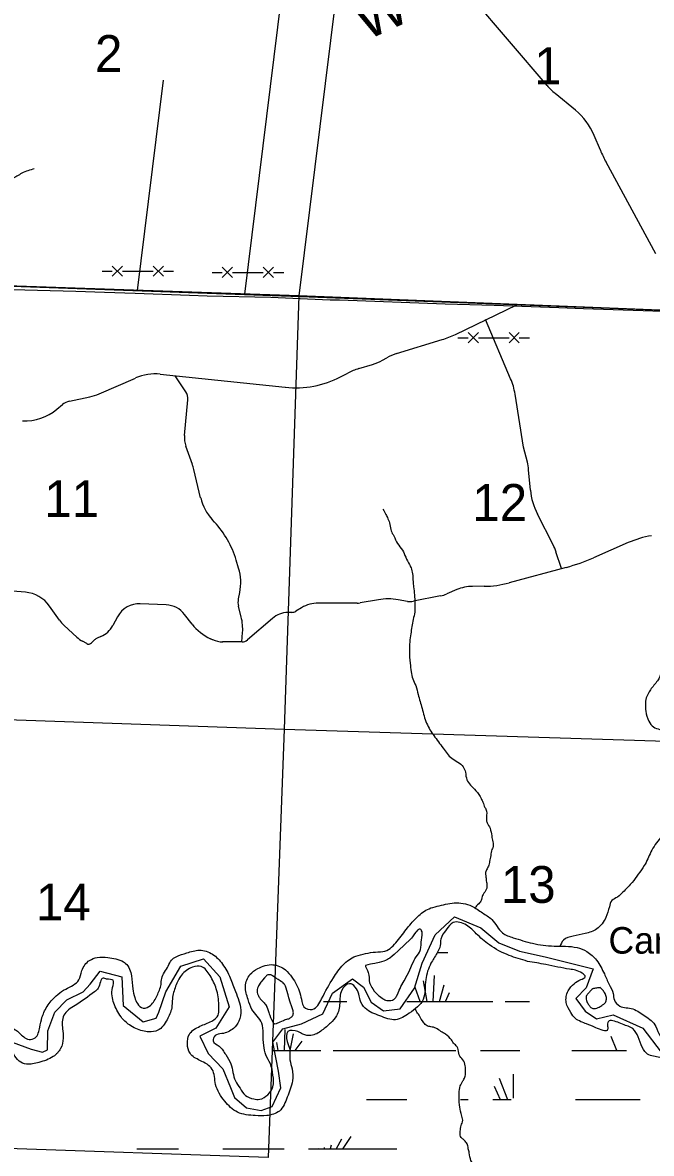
# Model space of a CAD drawing. Extents: x 1219626 to 1426462, y 456797 to 752399.
# Drawn here: x 1270748 to 1278433, y 613588 to 627414 of the extents above; entities that cross this region are included whole.
import ezdxf

# ---------------------------------------------------------------- set-up
doc = ezdxf.new("R2010")
doc.units = 0
for name, color, linetype in [('Geographic Features Text', 7, 'Continuous'), ('Lakes and Ponds', 7, 'Continuous'), ('Local Roads Paved', 7, 'Continuous'), ('Masks', 7, 'Continuous'), ('Narrow River Creek and Branch and Slough', 7, 'Continuous'), ('Narrow River Creek and Branch and Slough Text', 7, 'Continuous'), ('Section Lines', 7, 'Continuous'), ('Section Numbers', 7, 'Continuous'), ('State Routes Highway Center Lines', 7, 'Continuous'), ('Swamps', 7, 'Continuous'), ('Uninventoried Roads and Features', 7, 'Continuous')]:
    doc.layers.add(name, color=color, linetype=linetype)

msp = doc.modelspace()

# ---------------------------------------------------------------- linework, layer by layer
at = {"layer": 'Lakes and Ponds'}
msp.add_line((1277808, 615616), (1277799, 615613), dxfattribs=at)
for points in [[(1274938, 615886), (1274940, 615873), (1274944, 615865), (1274952, 615849), (1274962, 615824), (1274967, 615812), (1274971, 615801), (1274977, 615783), (1274980, 615767), (1274983, 615739), (1274985, 615697), (1274989, 615676), (1274991, 615666), (1274995, 615656), (1275002, 615642), (1275015, 615617), (1275027, 615599), (1275046, 615573), (1275068, 615547), (1275081, 615534), (1275103, 615514), (1275121, 615500), (1275148, 615481), (1275161, 615473), (1275175, 615466), (1275183, 615463), (1275199, 615459), (1275214, 615457), (1275227, 615456), (1275239, 615457), (1275250, 615459), (1275268, 615463), (1275280, 615469), (1275288, 615474), (1275299, 615483), (1275308, 615494), (1275318, 615510), (1275332, 615539), (1275351, 615583), (1275361, 615605), (1275372, 615627), (1275411, 615697), (1275449, 615768), (1275471, 615813), (1275501, 615881), (1275532, 615950), (1275541, 615965), (1275558, 615990), (1275586, 616028), (1275598, 616047), (1275603, 616058), (1275608, 616069), (1275611, 616082), (1275616, 616105), (1275618, 616139), (1275620, 616174), (1275622, 616193), (1275628, 616228), (1275631, 616254), (1275633, 616273), (1275632, 616286), (1275630, 616296), (1275625, 616309), (1275622, 616315), (1275618, 616321), (1275614, 616324), (1275607, 616328), (1275601, 616329), (1275594, 616328), (1275588, 616325), (1275582, 616321), (1275576, 616317), (1275565, 616306), (1275556, 616294), (1275539, 616272), (1275513, 616236), (1275501, 616221), (1275495, 616214), (1275489, 616208), (1275415, 616138), (1275342, 616069), (1275290, 616021), (1275263, 615998), (1275235, 615976), (1275220, 615965), (1275207, 615957), (1275183, 615945), (1275164, 615937), (1275136, 615928), (1275106, 615920), (1275052, 615910), (1275026, 615906), (1274999, 615900), (1274969, 615893), (1274938, 615886)], [(1273851, 615177), (1273894, 615196), (1273937, 615214), (1273948, 615219), (1273990, 615231), (1274001, 615235), (1274008, 615238), (1274020, 615244), (1274026, 615248), (1274032, 615252), (1274037, 615256), (1274041, 615261), (1274044, 615265), (1274049, 615274), (1274053, 615282), (1274055, 615290), (1274056, 615296), (1274057, 615308), (1274056, 615317), (1274055, 615331), (1274052, 615343), (1274040, 615380), (1274020, 615435), (1274002, 615490), (1273992, 615525), (1273978, 615579), (1273970, 615606), (1273965, 615619), (1273960, 615633), (1273956, 615641), (1273952, 615649), (1273947, 615656), (1273942, 615662), (1273932, 615672), (1273923, 615681), (1273914, 615687), (1273897, 615699), (1273870, 615715), (1273843, 615732), (1273821, 615747), (1273803, 615758), (1273790, 615765), (1273780, 615769), (1273773, 615771), (1273768, 615772), (1273760, 615772), (1273752, 615771), (1273747, 615770), (1273738, 615766), (1273730, 615761), (1273724, 615755), (1273713, 615744), (1273704, 615735), (1273681, 615706), (1273670, 615692), (1273660, 615680), (1273653, 615669), (1273640, 615650), (1273632, 615636), (1273627, 615625), (1273620, 615608), (1273615, 615591), (1273614, 615580), (1273614, 615570), (1273614, 615561), (1273616, 615553), (1273619, 615539), (1273623, 615529), (1273630, 615514), (1273637, 615500), (1273642, 615492), (1273653, 615478), (1273663, 615466), (1273701, 615428), (1273709, 615418), (1273716, 615410), (1273724, 615398), (1273727, 615392), (1273730, 615385), (1273736, 615372), (1273744, 615348), (1273756, 615312), (1273762, 615294), (1273768, 615276), (1273778, 615251), (1273786, 615233), (1273799, 615207), (1273814, 615181), (1273815, 615178), (1273817, 615176), (1273822, 615174), (1273827, 615172), (1273832, 615171), (1273851, 615177)]]:
    msp.add_lwpolyline(points, dxfattribs=at)
for points in [[(1284989, 617156), (1284997, 616940), (1284977, 616886), (1284810, 616759), (1284634, 616621), (1284441, 616387), (1284423, 616282), (1284493, 616159), (1284567, 616161), (1284631, 616185), (1284687, 616129), (1284736, 615977), (1284720, 615808), (1284639, 615704), (1284559, 615663), (1284463, 615663), (1284359, 615655), (1284206, 615559), (1284182, 615471), (1284142, 615350), (1284110, 615302), (1284046, 615238), (1283941, 615182), (1283850, 615158), (1283782, 615081), (1283682, 614975), (1283499, 614849), (1283350, 614772), (1283123, 614708), (1283002, 614708), (1282826, 614756), (1282681, 614820), (1282585, 614844), (1282489, 614772), (1282446, 614738), (1282368, 614700), (1282316, 614688), (1282224, 614668), (1282120, 614668), (1282039, 614724), (1281983, 614820), (1281895, 614780), (1281823, 614660), (1281710, 614483), (1281622, 614371), (1281518, 614258), (1281397, 614218), (1281277, 614202), (1281109, 614258), (1281012, 614306), (1280857, 614451), (1280812, 614507), (1280758, 614551), (1280655, 614516), (1280682, 614421), (1280613, 614325), (1280402, 614162), (1280250, 614090), (1280146, 614066), (1280027, 614073), (1279825, 614180), (1279661, 614306), (1279474, 614318), (1279351, 614355), (1279183, 614515), (1279151, 614636), (1279030, 614708), (1278854, 614724), (1278701, 614724), (1278517, 614764), (1278372, 614812), (1278308, 614917), (1278182, 615129), (1278117, 615152), (1278041, 615183), (1277906, 615198), (1277898, 615142), (1277898, 615101), (1277753, 615125), (1277640, 615171), (1277505, 615238), (1277449, 615310), (1277392, 615431), (1277416, 615575), (1277489, 615663), (1277569, 615712), (1277625, 615748), (1277585, 615792), (1277432, 615840), (1277144, 615896), (1276919, 615936)], [(1273406, 614385), (1273471, 614297), (1273573, 614253), (1273647, 614249), (1273744, 614305), (1273808, 614402), (1273808, 614546), (1273776, 614683), (1273722, 614791), (1273695, 614907), (1273687, 615052), (1273671, 615180), (1273551, 615349), (1273503, 615469), (1273471, 615630), (1273527, 615774), (1273623, 615847), (1273808, 615895), (1273960, 615831), (1274040, 615742), (1274137, 615550), (1274161, 615445), (1274185, 615381), (1274289, 615349), (1274402, 615477), (1274546, 615734), (1274666, 615895), (1274819, 615999), (1274940, 616031), (1275062, 616050), (1275177, 616061), (1275326, 616183), (1275452, 616344), (1275574, 616481), (1275715, 616580), (1275814, 616609), (1276023, 616650), (1276238, 616611), (1276368, 616529), (1276482, 616447), (1276614, 616283), (1276744, 616225), (1276980, 616157), (1277244, 616122), (1277524, 616104), (1277644, 616056), (1277762, 615950), (1277858, 615782), (1277917, 615654), (1277965, 615542), (1277981, 615461), (1278046, 615389), (1278205, 615355), (1278285, 615313), (1278358, 615267), (1278487, 615140), (1278543, 615020), (1278688, 614948), (1278912, 614891), (1279105, 614875), (1279256, 614810), (1279313, 614723), (1279333, 614665), (1279371, 614608), (1279516, 614547), (1279602, 614474), (1279714, 614467), (1279811, 614458), (1279947, 614353), (1280004, 614305), (1280084, 614268), (1280157, 614276), (1280236, 614313), (1280325, 614329), (1280414, 614383), (1280437, 614406), (1280491, 614623), (1280666, 614742), (1280766, 614723), (1280876, 614658), (1281023, 614546), (1281208, 614432), (1281280, 614426), (1281372, 614474), (1281480, 614602), (1281560, 614667), (1281658, 614703), (1281697, 614845), (1281765, 614940), (1281881, 615028), (1282026, 614988)], [(1276919, 615936), (1276694, 616009), (1276453, 616137), (1276293, 616274), (1276173, 616378), (1276012, 616410), (1275924, 616322), (1275860, 616209), (1275852, 616129), (1275811, 616033), (1275739, 615912), (1275675, 615712), (1275643, 615471), (1275474, 615302), (1275306, 615222), (1275113, 615270), (1274936, 615362), (1274873, 615463), (1274857, 615535), (1274744, 615663), (1274648, 615583), (1274624, 615423), (1274584, 615270), (1274511, 615182), (1274407, 615093), (1274271, 615029), (1274174, 615045), (1274110, 615077), (1273990, 615077), (1273982, 614957), (1274012, 614864), (1274016, 614730), (1274042, 614623), (1274046, 614475), (1273982, 614274), (1273886, 614106), (1273733, 614050), (1273592, 614050), (1273375, 614092), (1273218, 614226), (1273107, 614432), (1273066, 614615), (1272915, 614724), (1272794, 614812), (1272762, 614925), (1272786, 615045), (1272915, 615142), (1273059, 615206), (1273139, 615278), (1273147, 615350), (1273147, 615406), (1273115, 615599), (1273039, 615761), (1272931, 615872), (1272826, 615864), (1272690, 615768), (1272618, 615631), (1272578, 615479), (1272570, 615366), (1272513, 615222), (1272401, 615093), (1272291, 615074), (1272215, 615085), (1272054, 615158), (1271951, 615257), (1271864, 615425), (1271847, 615615), (1271855, 615704), (1271775, 615720), (1271733, 615730), (1271672, 615608), (1271626, 615562), (1271390, 615398), (1271252, 615276), (1271236, 615109), (1271244, 614997), (1271212, 614869), (1271123, 614772), (1270947, 614700), (1270794, 614680), (1270706, 614716), (1270570, 614885), (1270369, 614885), (1270297, 614756), (1270209, 614628), (1270080, 614523), (1269880, 614491), (1269777, 614491), (1269468, 614392), (1269278, 614218), (1269182, 614025)], [(1267721, 614996), (1267620, 614981), (1267488, 614947), (1267387, 614905), (1267392, 614851), (1267486, 614790), (1267540, 614687), (1267569, 614652), (1267627, 614597), (1267730, 614518), (1267788, 614409), (1267817, 614393), (1267881, 614331), (1267865, 614273), (1267841, 614201), (1267880, 614114), (1267929, 614082), (1267954, 614056), (1268098, 613968), (1268130, 613920), (1268178, 613834), (1268258, 613827), (1268308, 613815), (1268419, 613799), (1268556, 613807), (1268676, 613856), (1268766, 613930), (1268793, 613983), (1268827, 614025), (1268957, 614104), (1269014, 614185), (1269045, 614289), (1269117, 614393), (1269246, 614522), (1269519, 614658), (1269655, 614707), (1269759, 614715), (1269876, 614720), (1269941, 614735), (1270048, 614827), (1270104, 614915), (1270197, 614999), (1270265, 615060), (1270377, 615124), (1270514, 615140), (1270658, 615100), (1270762, 615012), (1270827, 614980), (1270901, 615001), (1270958, 615131), (1270985, 615249), (1271008, 615310), (1271099, 615453), (1271275, 615597), (1271436, 615710), (1271473, 615822), (1271566, 615948), (1271661, 615983), (1271790, 615983), (1271981, 615929), (1272006, 615911), (1272078, 615758), (1272094, 615598), (1272119, 615493), (1272151, 615421), (1272223, 615365), (1272311, 615397), (1272391, 615518), (1272440, 615654), (1272448, 615726), (1272528, 615879), (1272568, 615951), (1272624, 615991), (1272756, 616039), (1272909, 616072), (1273069, 616023), (1273190, 615903), (1273286, 615734), (1273350, 615566), (1273415, 615341), (1273390, 615204), (1273326, 615116), (1273182, 615052), (1273102, 615028), (1273077, 614964), (1273150, 614899), (1273230, 614795), (1273294, 614683), (1273318, 614578), (1273350, 614474), (1273406, 614385)], [(1277799, 615613), (1277750, 615608), (1277706, 615592), (1277675, 615559), (1277647, 615528), (1277634, 615485), (1277650, 615433), (1277673, 615395), (1277701, 615367), (1277734, 615359), (1277796, 615377)], [(1277796, 615377), (1277837, 615403), (1277865, 615426), (1277881, 615462), (1277881, 615505), (1277860, 615556), (1277832, 615590), (1277808, 615616)]]:
    msp.add_spline(points, degree=3, dxfattribs=at)
at = {"layer": 'Local Roads Paved'}
msp.add_lwpolyline([(1270301, 624157), (1271399, 624130), (1271749, 624116), (1272122, 624105), (1272788, 624082), (1273003, 624073), (1273781, 624056), (1274229, 624037), (1274505, 624023), (1274623, 624024), (1275912, 623975), (1276513, 623958), (1277303, 623929), (1277602, 623919), (1278696, 623882)], dxfattribs=at)
at = {"layer": 'Masks'}
msp.add_lwpolyline([(1267476, 624303), (1268911, 624251), (1274139, 624066), (1279219, 623873)], dxfattribs=at)
at = {"layer": 'Narrow River Creek and Branch and Slough'}
for points in [[(1270891, 625626), (1270738, 625571), (1270619, 625508), (1270522, 625487), (1270418, 625438), (1270313, 625383), (1270195, 625327), (1269972, 625236), (1269861, 625194), (1269714, 625194), (1269533, 625174), (1269352, 625160), (1269185, 625090), (1269025, 625027), (1268976, 624965), (1268969, 624895), (1268949, 624846), (1268844, 624853), (1268719, 624909), (1268531, 624930), (1268357, 624972), (1268155, 625013), (1267988, 624999), (1267758, 624944), (1267570, 624853), (1267417, 624790), (1267236, 624714), (1267132, 624665), (1267034, 624686), (1266874, 624735), (1266763, 624749), (1266588, 624721), (1266456, 624693), (1266365, 624687)], [(1282574, 622396), (1282394, 622216), (1282202, 622055), (1282060, 621962), (1281893, 621801), (1281744, 621671), (1281602, 621529), (1281342, 621380), (1281144, 621256), (1281039, 621151), (1280915, 621139), (1280729, 621052), (1280494, 620978), (1280302, 620947), (1280172, 620872), (1280024, 620748), (1279869, 620711), (1279665, 620581), (1279547, 620550), (1279361, 620414), (1279231, 620303), (1279139, 620278), (1278965, 620241), (1278860, 620179), (1278798, 620036), (1278749, 619906), (1278674, 619819), (1278588, 619702), (1278544, 619578), (1278551, 619473), (1278507, 619367), (1278421, 619256), (1278371, 619157), (1278365, 618996), (1278402, 618871), (1278458, 618803), (1278538, 618772), (1278736, 618741), (1278854, 618753), (1278959, 618716), (1279058, 618648), (1279102, 618623), (1279244, 618611), (1279331, 618611), (1279405, 618524), (1279417, 618369), (1279423, 618252), (1279380, 618152), (1279275, 618103), (1279151, 618072), (1279095, 618004), (1279046, 617899), (1278972, 617824), (1278891, 617719), (1278823, 617657), (1278668, 617552), (1278544, 617446), (1278427, 617273), (1278346, 617106), (1278272, 617001), (1278198, 616901), (1278099, 616796), (1278018, 616722), (1277950, 616679), (1277919, 616604), (1277876, 616474), (1277766, 616332), (1277624, 616276), (1277476, 616245), (1277358, 616196), (1277314, 616117)], [(1275152, 621466), (1275187, 621401), (1275212, 621348), (1275237, 621278), (1275252, 621198), (1275284, 621138), (1275330, 621043), (1275390, 620965), (1275430, 620877), (1275477, 620787), (1275500, 620732), (1275517, 620652), (1275520, 620582), (1275527, 620517), (1275537, 620417), (1275542, 620314), (1275540, 620206), (1275522, 620116), (1275492, 619940), (1275480, 619840), (1275475, 619730), (1275485, 619580), (1275497, 619477), (1275517, 619390), (1275552, 619307), (1275582, 619199), (1275630, 619029), (1275655, 618936), (1275727, 618766), (1275772, 618698), (1275888, 618543), (1275993, 618420), (1276068, 618373), (1276133, 618315), (1276160, 618247), (1276178, 618157), (1276223, 618092), (1276288, 618022), (1276353, 617925), (1276373, 617882), (1276398, 617819), (1276418, 617774), (1276416, 617672), (1276426, 617631), (1276461, 617563), (1276481, 617470), (1276494, 617398), (1276494, 617325), (1276484, 617305), (1276469, 617230), (1276456, 617157), (1276441, 617100), (1276419, 617055), (1276406, 617010), (1276411, 616965), (1276414, 616922), (1276421, 616890), (1276414, 616814), (1276376, 616754), (1276364, 616729), (1276356, 616692), (1276334, 616652), (1276286, 616602), (1276278, 616589)], [(1276660, 611986), (1276693, 612014), (1276717, 612072), (1276738, 612134), (1276746, 612159), (1276722, 612275), (1276673, 612357), (1276652, 612444), (1276661, 612539), (1276685, 612633), (1276698, 612691), (1276685, 612761), (1276652, 612811), (1276628, 612856), (1276628, 612914), (1276644, 612951), (1276632, 613001), (1276595, 613017), (1276562, 613021), (1276553, 613050), (1276537, 613083), (1276504, 613091), (1276487, 613091), (1276475, 613112), (1276471, 613157), (1276483, 613199), (1276487, 613236), (1276475, 613277), (1276421, 613306), (1276360, 613347), (1276302, 613409), (1276228, 613500), (1276207, 613595), (1276195, 613644), (1276190, 613681), (1276166, 613727), (1276133, 613760), (1276108, 613784), (1276096, 613809), (1276100, 613875), (1276112, 613945), (1276125, 613974), (1276125, 614011), (1276108, 614077), (1276087, 614181), (1276083, 614321), (1276096, 614412), (1276129, 614473), (1276153, 614519), (1276162, 614581), (1276129, 614731), (1276083, 614793), (1276067, 614876), (1276026, 614925), (1275988, 614975), (1275918, 615045), (1275861, 615078), (1275799, 615119), (1275737, 615136), (1275692, 615148), (1275650, 615185), (1275593, 615276), (1275560, 615330), (1275547, 615355)]]:
    msp.add_spline(points, degree=3, dxfattribs=at)
at = {"layer": 'Section Lines'}
for p, q in [((1274810, 629619), (1274122, 624072)), ((1274122, 624072), (1268904, 624252)), ((1274122, 624072), (1273945, 618776)), ((1279548, 623860), (1274122, 624072)), ((1268719, 618957), (1273945, 618776)), ((1273945, 618776), (1273750, 613537)), ((1273945, 618776), (1279332, 618605)), ((1273750, 613537), (1268525, 613717))]:
    msp.add_line(p, q, dxfattribs=at)
at = {"layer": 'State Routes Highway Center Lines'}
msp.add_lwpolyline([(1270462, 615003), (1270852, 614864), (1270991, 614827), (1271052, 614853), (1271056, 615086), (1271143, 615316), (1271290, 615465), (1271490, 615565), (1271574, 615655), (1271697, 615816), (1271960, 615745), (1271975, 615396), (1272222, 615197), (1272380, 615242), (1272414, 615315), (1272500, 615565), (1272680, 615876), (1272957, 615966), (1273160, 615745), (1273272, 615381), (1273111, 615118), (1272916, 615021), (1273014, 614811), (1273194, 614623), (1273287, 614394), (1273336, 614270), (1273483, 614143), (1273663, 614113), (1273800, 614162), (1273906, 614390), (1273877, 614595), (1273808, 614947), (1273928, 615112), (1274155, 615170), (1274417, 615295), (1274534, 615546), (1274778, 615723), (1274916, 615621), (1275010, 615437), (1275160, 615329), (1275363, 615355), (1275538, 615608), (1275631, 615912), (1275790, 616259), (1276025, 616479), (1276347, 616344), (1276568, 616164), (1276823, 616059), (1277135, 615992), (1277723, 615845), (1277636, 615613), (1277510, 615481), (1277622, 615327), (1277761, 615234), (1277967, 615282), (1278327, 615117), (1278553, 614826)], dxfattribs=at)
at = {"layer": 'Swamps'}
for p, q in [((1275694, 615445), (1275648, 615699)), ((1275765, 615445), (1275782, 615761)), ((1275609, 615445), (1275544, 615617)), ((1275842, 615445), (1275900, 615649)), ((1275918, 615445), (1275967, 615554)), ((1275444, 615445), (1276494, 615445)), ((1276644, 615445), (1276944, 615445)), ((1274017, 614845), (1274060, 615051)), ((1278009, 614846), (1277943, 615019)), ((1274079, 614844), (1274163, 614958)), ((1274544, 614845), (1276044, 614845)), ((1277844, 614845), (1278129, 614845)), ((1276573, 614508), (1276676, 614245)), ((1276513, 614411), (1276583, 614245)), ((1277844, 614245), (1278294, 614245)), ((1273194, 613645), (1273644, 613645)), ((1273644, 613645), (1273944, 613645))]:
    msp.add_line(p, q, dxfattribs=at)
for points in [[(1275818, 616045), (1275944, 616045)], [(1274427, 615445), (1274710, 615445)], [(1273950, 614845), (1273955, 615102)], [(1273810, 614845), (1274394, 614845)], [(1273872, 614845), (1273856, 614945)], [(1276344, 614845), (1276824, 614845)], [(1277462, 614845), (1277844, 614845)], [(1276742, 614556), (1276742, 614263)], [(1274951, 614245), (1275444, 614245)], [(1276099, 614245), (1276194, 614245)], [(1276494, 614245), (1276721, 614245)], [(1277505, 614245), (1277844, 614245)], [(1274645, 613762), (1274582, 613644)], [(1274761, 613795), (1274661, 613646)], [(1272144, 613645), (1272653, 613645)], [(1274244, 613645), (1274391, 613645)], [(1274362, 613650), (1274363, 613645)], [(1274394, 613645), (1275321, 613645)], [(1274435, 613658), (1274435, 613645)], [(1274518, 613690), (1274508, 613645)]]:
    msp.add_lwpolyline(points, dxfattribs=at)
at = {"layer": 'Uninventoried Roads and Features'}
for p, q in [((1277158, 626645), (1275909, 628106)), ((1273910, 627739), (1273460, 624093)), ((1272466, 626708), (1272148, 624139)), ((1277505, 626343), (1277256, 626549)), ((1277810, 625853), (1277733, 626035)), ((1278489, 624585), (1277879, 625707)), ((1271719, 624375), (1271844, 624375)), ((1271844, 624437), (1271969, 624312)), ((1271969, 624437), (1271844, 624312)), ((1271969, 624375), (1272344, 624375)), ((1272344, 624437), (1272469, 624312)), ((1272469, 624437), (1272344, 624312)), ((1272469, 624375), (1272594, 624375)), ((1273189, 624422), (1273314, 624297)), ((1273314, 624422), (1273189, 624297)), ((1273689, 624422), (1273814, 624297)), ((1273814, 624422), (1273689, 624297)), ((1273064, 624359), (1273189, 624359)), ((1273314, 624359), (1273689, 624359)), ((1273814, 624359), (1273939, 624359)), ((1276039, 623602), (1276789, 623962)), ((1276713, 623058), (1276404, 623783)), ((1276068, 623561), (1276193, 623561)), ((1276193, 623624), (1276318, 623499)), ((1276318, 623624), (1276193, 623499)), ((1276318, 623561), (1276693, 623561)), ((1276693, 623624), (1276818, 623499)), ((1276818, 623624), (1276693, 623499)), ((1276818, 623561), (1276943, 623561)), ((1275317, 623366), (1275874, 623538)), ((1275147, 623285), (1275199, 623315)), ((1274857, 623183), (1275025, 623233)), ((1271683, 622875), (1272129, 623068)), ((1272430, 623115), (1273959, 622955)), ((1272742, 622900), (1272611, 623096)), ((1274633, 623082), (1274722, 623128)), ((1276871, 622223), (1276767, 622871)), ((1271167, 622687), (1271234, 622743)), ((1271321, 622785), (1271569, 622838)), ((1272726, 622365), (1272767, 622802)), ((1272823, 622011), (1272742, 622237)), ((1276917, 622040), (1276871, 622223)), ((1272924, 621603), (1272841, 621950)), ((1276955, 621698), (1276933, 621946)), ((1273094, 621306), (1273066, 621337)), ((1277232, 621028), (1277039, 621405)), ((1277336, 620738), (1277267, 620944)), ((1278151, 621056), (1277727, 620871)), ((1273388, 620744), (1273358, 620843)), ((1277393, 620753), (1276694, 620564)), ((1276390, 620522), (1276248, 620521)), ((1270782, 620449), (1270626, 620461)), ((1273385, 620367), (1273401, 620446)), ((1275854, 620404), (1275526, 620338)), ((1276055, 620481), (1275934, 620429)), ((1271198, 620109), (1271078, 620280)), ((1272503, 620294), (1272186, 620308)), ((1273420, 620146), (1273387, 620277)), ((1274158, 620260), (1274086, 620217)), ((1274837, 620315), (1274363, 620316)), ((1275096, 620358), (1274872, 620318)), ((1275451, 620337), (1275339, 620357)), ((1271908, 620149), (1271851, 620042)), ((1272819, 620060), (1272728, 620178)), ((1273801, 620129), (1273497, 619865)), ((1274038, 620203), (1273989, 620202)), ((1271411, 619901), (1271255, 620044)), ((1273428, 619841), (1273436, 619955)), ((1271531, 619821), (1271482, 619850)), ((1271628, 619866), (1271592, 619829)), ((1271704, 619907), (1271660, 619888)), ((1273070, 619869), (1273044, 619881)), ((1273431, 619841), (1273193, 619842))]:
    msp.add_line(p, q, dxfattribs=at)
for centre, radius, start, end in [((1277766, 627165), 800, 220.5285, 230.4259), ((1276995, 625726), 800, 22.7192, 50.4259), ((1279285, 626471), 1600, 202.7192, 208.506), ((1275520, 624684), 1200, 287.1699, 295.6335), ((1274852, 623808), 600, 286.7837, 299.5099), ((1275495, 622793), 600, 107.1699, 119.5099), ((1275088, 622417), 800, 106.7837, 117.2543), ((1272368, 622518), 600, 84.052, 113.4491), ((1274084, 624149), 1200, 264.052, 297.2543), ((1275977, 622745), 800, 9.0748, 23.0818), ((1271444, 623425), 600, 282.0193, 293.4491), ((1272617, 622816), 150, 354.726, 33.7615), ((1271363, 622590), 200, 102.0193, 130.2211), ((1270780, 623145), 600, 266.9668, 310.2211), ((1273025, 622337), 300, 174.726, 199.5807), ((1276335, 621894), 600, 5.0486, 14.1602), ((1272257, 621810), 600, 13.5333, 19.5807), ((1277752, 621769), 800, 185.0486, 207.0725), ((1273508, 621743), 600, 193.5333, 222.5423), ((1272210, 620495), 1200, 16.8631, 42.5423), ((1278631, 619956), 1200, 99.5061, 113.5932), ((1276698, 620754), 600, 18.391, 27.0725), ((1276766, 623070), 2400, 285.1394, 293.5932), ((1272814, 620570), 600, 348.0947, 16.8631), ((1276252, 620021), 500, 90.4702, 113.2353), ((1276380, 621722), 1200, 270.4702, 285.1394), ((1270750, 620050), 400, 35.095, 85.4865), ((1273580, 620326), 200, 168.0947, 194.2116), ((1275217, 619668), 700, 79.9252, 99.9674), ((1275776, 620796), 400, 281.2985, 293.2353), ((1272173, 620009), 300, 87.5113, 152.0084), ((1272490, 619995), 300, 37.6667, 87.5113), ((1274362, 619916), 400, 89.9098, 120.652), ((1274838, 620515), 200, 269.9098, 279.9674), ((1275486, 620534), 200, 259.9252, 281.2985), ((1271525, 620339), 400, 215.095, 227.5753), ((1272838, 619999), 600, 355.8394, 14.2116), ((1273998, 619902), 300, 91.6296, 130.8881), ((1274035, 620303), 100, 271.6296, 300.652), ((1271586, 620183), 300, 293.1653, 332.0084), ((1273294, 620426), 600, 217.6667, 245.3868), ((1271681, 620196), 400, 227.5753, 240.0874), ((1271556, 619865), 50, 240.0874, 315.3654), ((1271699, 619796), 100, 113.1653, 135.3654), ((1273195, 620142), 300, 245.3868, 269.6859), ((1273431, 619941), 100, 269.6859, 310.8881)]:
    msp.add_arc(centre, radius, start, end, dxfattribs=at)

# ---------------------------------------------------------------- texts
at = {"layer": 'Geographic Features Text'}
msp.add_text('Carr Ldg.', height=325, rotation=360, dxfattribs=at).set_placement((1277909, 616030))
at = {"layer": 'Narrow River Creek and Branch and Slough Text'}
msp.add_text('W', height=500, rotation=24.6106, dxfattribs=at).set_placement((1274943, 627188))
at = {"layer": 'Section Numbers'}
for s, rotation, p in [('2', 359.9999, (1271633, 626811)), ('1', 359.9999, (1277000, 626661)), ('11', 360, (1271014, 621368)), ('12', 360, (1276245, 621322)), ('13', 360, (1276593, 616651)), ('14', 360, (1270910, 616436))]:
    msp.add_text(s, height=450, rotation=rotation, dxfattribs=at).set_placement(p)

doc.saveas('drawing.dxf')
